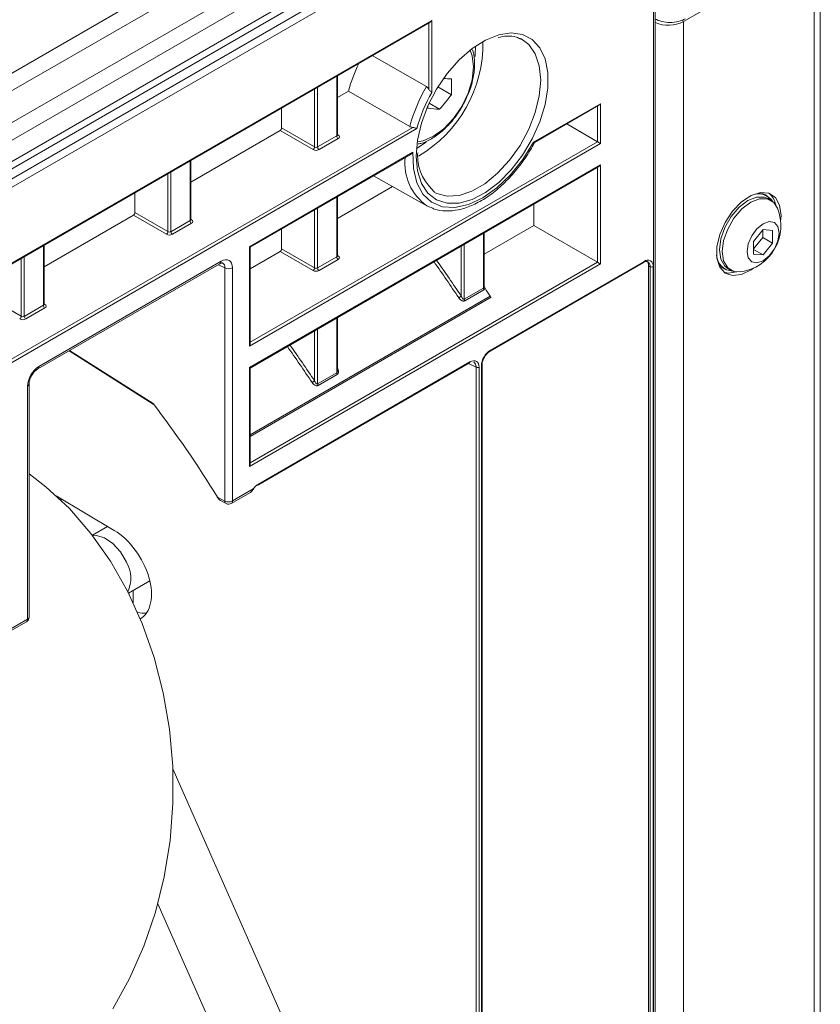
# Model space of a CAD drawing. Header units: millimetres. Extents: x 0 to 1118, y 0 to 864.
# Tile 300 of 512: x 687 to 705, y 153 to 176. Entities that reach past the tile are written whole.
import ezdxf

# ---------------------------------------------------------------- set-up
doc = ezdxf.new("R2010")
doc.units = ezdxf.units.MM

msp = doc.modelspace()

# ---------------------------------------------------------------- linework, layer by layer
at = {"color": 9, "linetype": 'Continuous', "lineweight": 0}
for p, q in [((609.4265, 129.9417), (696.5244, 180.2223)), ((696.7744, 179.9584), (609.6765, 129.6778)), ((609.9997, 129.118), (697.0976, 179.3985)), ((697.2012, 179.0501), (610.1033, 128.7695)), ((610.1033, 128.2752), (697.2012, 178.5557)), ((697.7194, 178.2555), (609.4083, 127.2745)), ((609.4342, 127.4881), (697.526, 178.3424)), ((705.1246, 131.932), (705.1246, 177.363)), ((701.3932, 135.7509), (701.3932, 176.134)), ((610.8972, 126.3721), (696.2305, 175.634)), ((696.1601, 174.0398), (696.1601, 175.5765)), ((696.2305, 175.634), (696.2305, 173.9649)), ((702.0891, 175.6106), (702.0891, 135.0584)), ((694.0214, 172.9514), (694.0214, 174.3418)), ((693.575, 174.0841), (693.575, 172.6937)), ((693.5046, 172.6943), (693.5046, 174.0435)), ((698.6005, 172.8025), (700.1573, 173.7012)), ((700.0869, 172.8168), (700.0869, 173.6436)), ((700.1573, 173.7012), (700.1573, 172.7761)), ((655.1079, 149.6639), (695.7903, 173.1494)), ((695.8875, 173.1242), (655.0808, 149.567)), ((693.4693, 172.633), (692.7022, 173.0758)), ((692.7376, 173.1371), (693.5046, 172.6943)), ((693.575, 172.6937), (694.0214, 172.9514)), ((694.036, 172.9849), (694.0571, 172.9723)), ((700.1573, 172.7761), (691.9911, 168.0619)), ((692.0058, 168.1516), (700.0869, 172.8168)), ((694.0564, 172.8903), (693.6101, 172.6327)), ((695.875, 172.6582), (696.102, 172.8062)), ((691.9911, 170.3737), (695.7947, 172.5695)), ((690.6096, 170.9818), (690.6096, 172.3722)), ((691.9911, 167.5607), (700.1573, 172.2749)), ((700.1573, 172.2749), (700.1573, 169.9725)), ((690.0929, 170.7247), (690.0929, 172.0739)), ((690.1633, 172.1146), (690.1633, 170.7241)), ((700.0869, 170.0131), (700.0869, 172.2174)), ((694.0214, 170.1384), (694.0214, 171.5288)), ((690.0575, 170.6634), (689.2904, 171.1063)), ((689.3258, 171.1675), (690.0929, 170.7247)), ((693.5046, 169.8813), (693.5046, 171.2305)), ((693.575, 171.2712), (693.575, 169.8807)), ((690.1633, 170.7241), (690.6096, 170.9818)), ((690.6446, 170.9208), (690.1983, 170.6631)), ((690.6243, 171.0153), (690.6453, 171.0027)), ((697.4332, 169.4129), (697.4332, 170.6854)), ((687.1978, 169.0122), (687.1978, 170.4026)), ((696.9868, 170.4278), (696.9868, 169.1553)), ((691.9911, 168.0619), (691.9911, 170.3737)), ((693.4693, 169.82), (692.7022, 170.2629)), ((692.7376, 170.3241), (693.5046, 169.8813)), ((694.036, 170.1719), (694.0571, 170.1593)), ((696.9164, 169.2229), (696.9164, 170.3871)), ((686.6811, 168.7551), (686.6811, 170.1043)), ((686.7515, 170.145), (686.7515, 168.7546)), ((687.0924, 167.5887), (691.3293, 170.0346)), ((691.4207, 169.8798), (691.2672, 169.9564)), ((700.1573, 169.9725), (691.9911, 165.2583)), ((692.0058, 165.348), (700.0869, 170.0131)), ((693.575, 169.8807), (694.0214, 170.1384)), ((694.0564, 170.0774), (693.6101, 169.8197)), ((697.5989, 167.9702), (701.1698, 170.0317)), ((691.4207, 164.4577), (691.4207, 169.8798)), ((691.5943, 169.8816), (691.5943, 164.4594)), ((701.3112, 169.9092), (701.2759, 169.9296)), ((701.3112, 135.8324), (701.3112, 169.9092)), ((701.3819, 169.9092), (701.3819, 135.762)), ((696.9868, 169.1553), (697.4332, 169.4129)), ((697.4457, 169.3745), (696.9994, 169.1168)), ((685.914, 169.1979), (686.6811, 168.7551)), ((687.2125, 169.0457), (687.2335, 169.0332)), ((692.0058, 165.9969), (697.5904, 169.2208)), ((697.6131, 169.1976), (692.0058, 165.9605)), ((686.7515, 168.7546), (687.1978, 169.0122)), ((687.2329, 168.9512), (686.7865, 168.6935)), ((694.0214, 167.4434), (694.0214, 168.7158)), ((693.5046, 167.2533), (693.5046, 168.4175)), ((693.575, 168.4582), (693.575, 167.1857)), ((687.8079, 167.9594), (689.7484, 166.7253)), ((692.1981, 164.851), (697.1205, 167.6927)), ((697.2631, 167.5696), (697.088, 167.657)), ((691.9911, 165.2583), (691.9911, 167.5607)), ((693.575, 167.1857), (694.0214, 167.4434)), ((697.2631, 140.0456), (697.2631, 167.5696)), ((697.3325, 167.5703), (697.3325, 139.9703)), ((697.3868, 139.9115), (697.3868, 167.6028)), ((694.0339, 167.4049), (693.5876, 167.1473)), ((686.8274, 161.7075), (686.8274, 167.1297)), ((691.5943, 164.4594), (692.0776, 164.7384)), ((687.613, 164.5097), (687.613, 164.4701)), ((691.249, 164.5501), (691.4207, 164.4577)), ((686.3442, 161.4286), (686.8274, 161.7075))]:
    msp.add_line(p, q, dxfattribs=at)
at = {"color": 7, "linetype": 'Continuous', "lineweight": 15}
for p, q in [((609.9997, 128.0463), (697.0976, 178.3268)), ((705.271, 177.5671), (705.271, 131.7804)), ((702.0891, 175.6106), (705.1246, 177.363)), ((701.4298, 135.7144), (701.4298, 176.2128)), ((610.9118, 126.3637), (696.1952, 175.5967)), ((698.3349, 175.1922), (698.2928, 175.214)), ((694.8474, 174.8187), (696.1071, 174.0989)), ((694.036, 172.972), (694.036, 174.3503)), ((696.688, 173.9108), (696.3768, 174.0904)), ((694.2953, 173.9955), (694.036, 173.8459)), ((694.2953, 173.9955), (695.7188, 173.1693)), ((696.414, 173.57), (696.1708, 173.7103)), ((698.6233, 172.7987), (700.122, 173.6639)), ((692.7376, 173.1371), (692.7376, 173.6007)), ((699.3707, 173.2302), (700.0869, 172.8168)), ((692.7022, 173.0758), (690.6243, 171.8763)), ((692.0058, 170.3652), (695.7415, 172.5218)), ((690.6242, 171.0024), (690.6242, 172.3807)), ((692.0058, 167.5523), (700.122, 172.2376)), ((694.8791, 172.024), (696.1206, 171.3248)), ((695.3214, 171.7749), (694.036, 171.0329)), ((689.3258, 171.1675), (689.3258, 171.6311)), ((704.035, 171.5577), (703.9926, 171.5822)), ((694.036, 170.159), (694.036, 171.5373)), ((696.2031, 171.2844), (696.1206, 171.3248)), ((698.6066, 170.8677), (698.6066, 171.3628)), ((704.1215, 171.4543), (704.0543, 171.4931)), ((689.2904, 171.1063), (687.2125, 169.9067)), ((698.6066, 170.8677), (697.4478, 170.1988)), ((698.6066, 170.8677), (700.0869, 170.0131)), ((692.7376, 170.3241), (692.7376, 170.7877)), ((697.4478, 169.454), (697.4478, 170.6939)), ((703.9392, 170.7717), (703.7182, 170.4969)), ((703.9303, 170.59), (703.9303, 170.7607)), ((704.1601, 170.752), (703.9392, 170.7717)), ((704.1601, 170.4573), (704.1601, 170.752)), ((687.2125, 169.0328), (687.2125, 170.4111)), ((703.7182, 170.3261), (703.9303, 170.59)), ((703.7182, 170.4969), (703.7182, 170.2022)), ((703.9303, 170.59), (704.1601, 170.4573)), ((703.9392, 170.1825), (704.1601, 170.4573)), ((692.0058, 168.1112), (692.0058, 170.3652)), ((692.7022, 170.2629), (692.0058, 169.8608)), ((703.7182, 170.31), (703.9392, 170.1825)), ((703.7182, 170.2022), (703.9392, 170.1825)), ((687.0665, 167.5314), (691.3034, 169.9774)), ((697.5886, 167.9474), (701.1595, 170.0088)), ((701.2759, 169.9296), (701.2759, 135.8676)), ((703.0089, 169.8782), (703.0513, 169.8537)), ((703.1169, 169.8693), (703.1841, 169.8305)), ((694.036, 167.484), (694.036, 168.7243)), ((687.7943, 167.9516), (689.7491, 166.7084)), ((692.1878, 164.8282), (697.1102, 167.6698)), ((692.0058, 165.3075), (692.0058, 167.5523)), ((697.4014, 139.8956), (697.4014, 167.6232)), ((686.864, 161.7586), (686.864, 167.1807)), ((687.4969, 164.579), (688.8455, 163.7742)), ((691.3161, 164.4707), (691.4467, 164.4004)), ((691.5684, 164.4022), (692.0122, 164.6584)), ((688.6911, 163.8663), (688.3364, 163.6616)), ((689.179, 162.3149), (689.6742, 162.6008)), ((689.2879, 162.0903), (689.2879, 162.3778)), ((686.3573, 161.3939), (686.8015, 161.6503)), ((693.486, 150.8193), (690.2074, 158.2265)), ((689.8603, 155.0884), (692.0343, 150.1768))]:
    msp.add_line(p, q, dxfattribs=at)
at = {"color": 7, "linetype": 'Continuous', "lineweight": 15, "flags": 128}
for points in [[(695.8673, 172.4761), (695.8987, 172.8516), (695.9919, 173.2481), (696.1428, 173.6492), (696.3454, 174.0387), (696.5913, 174.4005), (696.8706, 174.7199), (697.1717, 174.9838), (697.4823, 175.1813), (697.7898, 175.3044), (698.0814, 175.348), (698.3454, 175.3104), (698.5708, 175.1931), (698.7485, 175.0009), (698.8712, 174.7416), (698.9338, 174.4259), (698.9338, 174.0668), (698.8712, 173.6788), (698.7485, 173.278), (698.5708, 172.8806), (698.3454, 172.503), (698.0814, 172.1606), (697.7898, 171.8675), (697.4823, 171.6357), (697.1717, 171.4745), (696.8706, 171.3907), (696.5913, 171.3877), (696.3454, 171.4656), (696.1428, 171.6211), (695.9919, 171.848), (695.8987, 172.137), (695.8673, 172.4761)], [(696.14, 173.5945), (696.142, 173.6389), (696.1428, 173.6627)], [(700.1573, 172.7761), (700.1498, 172.7805), (700.1412, 172.7854), (700.1319, 172.7908), (700.1222, 172.7964), (700.1125, 172.802), (700.1031, 172.8074), (700.0945, 172.8124), (700.0869, 172.8168)], [(704.3487, 170.9601), (704.3581, 171.1027), (704.3247, 171.3391), (704.2276, 171.516), (704.0752, 171.6177), (703.8813, 171.635), (703.663, 171.5665), (703.4396, 171.4183), (703.2312, 171.2034), (703.0561, 170.9411), (702.9299, 170.6546), (702.8639, 170.3694), (702.8639, 170.1108), (702.9299, 169.9018), (703.0561, 169.7609), (703.2312, 169.7008), (703.4396, 169.7266), (703.663, 169.8362), (703.7257, 169.8809)], [(703.8362, 171.6275), (703.9096, 171.6161), (703.9926, 171.5822)], [(703.1169, 169.8693), (703.0493, 169.9216), (702.9551, 170.0807), (702.9227, 170.2985), (702.9551, 170.5538), (703.0493, 170.8216), (703.1959, 171.0756), (703.3807, 171.291), (703.5856, 171.4467), (703.7904, 171.5275), (703.9752, 171.5255), (704.0543, 171.4931)], [(703.415, 169.7906), (703.2631, 169.7982), (703.1165, 169.8829), (703.0223, 170.0419), (702.9899, 170.2597), (703.0223, 170.515), (703.1165, 170.7828), (703.2631, 171.0368), (703.4479, 171.2522), (703.6528, 171.4079), (703.8576, 171.4887), (704.0424, 171.4867), (704.1891, 171.402), (704.2715, 171.2743)], [(704.3123, 170.6925), (704.2839, 170.5112), (704.203, 170.3247), (704.082, 170.1614), (703.9392, 170.0462), (703.7963, 169.9965), (703.6753, 170.02), (703.5944, 170.1132), (703.566, 170.2617), (703.5944, 170.443), (703.6753, 170.6295), (703.7963, 170.7928), (703.9392, 170.908), (704.082, 170.9577), (704.203, 170.9342), (704.2839, 170.8411), (704.3123, 170.6925)], [(691.9911, 170.3737), (691.9973, 170.3701), (692.0019, 170.3675), (692.0048, 170.3658), (692.0058, 170.3652), (692.0058, 170.3652)], [(703.0089, 169.8782), (702.938, 169.9332), (702.8914, 169.9909)], [(703.0252, 169.784), (703.1251, 169.762), (703.3319, 169.7873)], [(686.864, 165.091), (687.2545, 164.7908), (687.8011, 164.2824), (688.3037, 163.7037), (688.7569, 163.0608), (689.1557, 162.3608), (689.4958, 161.6114), (689.7734, 160.8208), (689.9855, 159.9977), (690.1298, 159.151), (690.2046, 158.29), (690.2093, 157.4242), (690.1436, 156.563), (690.0084, 155.7158), (689.8051, 154.892), (689.5359, 154.1006), (689.2038, 153.3501), (688.8125, 152.6489)]]:
    msp.add_lwpolyline(points, dxfattribs=at)
at = {"color": 9, "linetype": 'Continuous', "lineweight": 0, "flags": 128}
for points in [[(696.2952, 171.6381), (696.3474, 171.6112), (696.5925, 171.547), (696.8691, 171.5645), (697.1654, 171.6628), (697.4683, 171.8377), (697.7646, 172.0814), (698.0413, 172.3834), (698.2863, 172.7304), (698.489, 173.1074), (698.6404, 173.4977), (698.734, 173.8844), (698.7657, 174.2505), (698.734, 174.58), (698.6404, 174.8586), (698.489, 175.0741), (698.3349, 175.1922)], [(697.2388, 174.796), (697.2428, 174.8366), (697.2504, 175.0407)], [(695.8933, 172.8167), (696.0288, 172.8397), (696.27, 172.9423), (696.5112, 173.1182), (696.7359, 173.3555), (696.9289, 173.6379), (697.077, 173.9463), (697.1701, 174.2596), (697.2019, 174.5564), (697.1701, 174.8166), (697.1223, 174.9456)], [(695.7947, 172.5695), (695.8049, 172.1913), (695.8831, 171.863), (696.0259, 171.5985), (696.2272, 171.4089), (696.4786, 171.3024), (696.7694, 171.2835), (697.0871, 171.3529), (697.4183, 171.5078), (697.7489, 171.7415), (698.0649, 172.0442), (698.3528, 172.4029), (698.6005, 172.8025)], [(701.1698, 170.0317), (701.1691, 170.0241), (701.1671, 170.0176), (701.1639, 170.0124), (701.1595, 170.0088), (701.1595, 170.0088)], [(692.0824, 164.7291), (692.0828, 164.7298), (692.0824, 164.7318), (692.0807, 164.7347), (692.0776, 164.7384)], [(691.5684, 164.4022), (691.5684, 164.4022), (691.5794, 164.4113), (691.5876, 164.4242), (691.5926, 164.4405), (691.5943, 164.4594)], [(689.1275, 163.0343), (688.991, 163.2738), (688.8151, 163.4723), (688.621, 163.606), (688.4323, 163.6587), (688.344, 163.6516)], [(686.8015, 161.6503), (686.8015, 161.6503), (686.8125, 161.6594), (686.8207, 161.6724), (686.8257, 161.6886), (686.8274, 161.7075)]]:
    msp.add_lwpolyline(points, dxfattribs=at)
at = {"color": 7, "linetype": 'Continuous', "lineweight": 15}
for centre, radius, start, end in [((701.7334, 176.304), 0.7793, 247.06871, 297.15317), ((698.0249, 172.9685), 3.8684, 154.42249, 164.60444), ((696.9111, 178.2717), 4.0018, 264.24372, 266.80416), ((693.0358, 174.0935), 3.6567, 357.13648, 2.86352), ((699.4726, 172.1516), 3.7148, 150.78145, 164.82156), ((692.976, 176.6142), 4.5921, 318.47607, 323.93484), ((696.6564, 177.8251), 4.262, 263.04098, 266.73985), ((703.8351, 171.2167), 0.3899, 32.02205, 116.77633), ((703.7604, 171.2579), 0.4809, 10.78512, 47.97727), ((703.2719, 170.8623), 1.0813, 277.60709, 22.39829), ((703.2467, 170.1973), 0.3899, 183.23028, 267.9821), ((701.1569, 169.9447), 0.1199, 352.74703, 55.94191), ((692.1778, 164.8489), 0.023, 244.29387, 295.77799), ((691.524, 164.1005), 0.527, 121.46013, 122.53465), ((691.5059, 164.5104), 0.125, 241.70511, 299.99731), ((686.739, 161.7586), 0.125, 299.99731, 0)]:
    msp.add_arc(centre, radius, start, end, dxfattribs=at)
at = {"color": 9, "linetype": 'Continuous', "lineweight": 0}
for centre, radius, start, end in [((694.3953, 175.097), 3.0266, 300.25772, 0.97098), ((699.5182, 172.1282), 3.9395, 149.98366, 164.67477), ((694.0983, 172.9549), 0.077, 182.63683, 237.07229), ((694.0417, 172.9952), 0.0275, 258.49086, 303.93838), ((693.4267, 172.6984), 0.078, 303.06148, 356.93852), ((693.6519, 172.6973), 0.077, 182.63683, 237.07229), ((696.8107, 172.3114), 1.204, 173.46282, 235.02898), ((690.6865, 170.9854), 0.077, 182.63683, 237.07229), ((690.6299, 171.0256), 0.0275, 258.49086, 303.93838), ((690.0149, 170.7288), 0.078, 303.05883, 356.93871), ((690.2401, 170.7277), 0.077, 182.63683, 237.07229), ((691.2678, 170.028), 0.0619, 305.17183, 6.15026), ((694.0983, 170.142), 0.077, 182.63602, 237.07309), ((694.0417, 170.1822), 0.0275, 258.48826, 303.93295), ((701.2526, 169.9302), 0.131, 350.78633, 129.20354), ((701.1851, 169.9213), 0.1267, 354.5038, 52.91393), ((691.5058, 170.0531), 0.1931, 243.85313, 297.30092), ((693.4267, 169.8854), 0.078, 303.06219, 356.93904), ((693.6519, 169.8843), 0.077, 182.63602, 237.07309), ((701.3466, 169.9774), 0.0768, 242.60625, 297.39868), ((697.507, 169.4158), 0.0739, 182.20485, 213.95614), ((687.2181, 169.056), 0.0275, 258.49086, 303.93838), ((696.5743, 169.6672), 0.5608, 300.48932, 307.60078), ((697.0607, 169.1581), 0.0739, 182.20485, 213.95614), ((687.2747, 169.0158), 0.077, 182.63683, 237.07229), ((686.6031, 168.7593), 0.078, 303.05883, 356.93871), ((686.8283, 168.7581), 0.077, 182.63683, 237.07229), ((697.8474, 167.5819), 0.461, 122.6054, 177.3944), ((697.5752, 167.9672), 0.0239, 303.33987, 7.35321), ((697.0959, 167.6901), 0.0248, 305.23026, 6.08136), ((687.0301, 167.5823), 0.0626, 306.51593, 5.87189), ((694.0952, 167.4462), 0.0739, 182.20485, 213.95614), ((697.2971, 167.6389), 0.0772, 243.8614, 297.29772), ((697.3769, 167.6254), 0.0246, 293.6557, 355.06615), ((693.1624, 167.6977), 0.5608, 300.48958, 307.60052), ((686.8025, 167.1862), 0.0618, 293.73531, 354.29897), ((693.6489, 167.1885), 0.0739, 182.20485, 213.95614), ((692.1735, 164.8484), 0.0248, 305.23026, 6.08136), ((691.4808, 164.4504), 0.0605, 173.09681, 235.72554), ((691.5058, 164.631), 0.1931, 243.85313, 297.30092), ((688.4987, 162.6581), 0.7328, 334.93196, 30.89148), ((686.8025, 161.7641), 0.0618, 293.78237, 354.89724)]:
    msp.add_arc(centre, radius, start, end, dxfattribs=at)
at = {"color": 7, "linetype": 'Continuous', "lineweight": 15}
for centre, major_axis, ratio, start_param, end_param in [((701.7772, 175.8796), (0.5003, 0.0006), 0.5772866, 3.9256196, 5.496416), ((696.1952, 175.6544), (0.0354, 0.0612), 0.5773346, 3.9269502, 4.7124296), ((700.122, 173.7216), (0.0354, 0.0612), 0.5773346, 3.9269502, 4.7124296), ((692.7022, 173.1167), (0.025, 0.0433), 0.5774255, 3.9269476, 5.4976678), ((700.122, 172.2954), (0.0354, 0.0612), 0.5773346, 3.9269502, 4.7124296), ((689.2904, 171.1471), (0.025, 0.0433), 0.5774255, 3.9269476, 5.4976678), ((692.7022, 170.3037), (0.025, 0.0433), 0.5774255, 3.9269476, 5.4976678), ((700.122, 169.9929), (0.05, -0.0289), 0.0000704, 0.7854388, 2.3475085), ((690.0269, 163.4903), (-8.1336, 14.3364), 0.5723212, 4.7884168, 4.801958), ((697.6134, 169.2382), (-0.0247, 0.0435), 0.5723212, 1.6468241, 2.3518369), ((691.9558, 168.0823), (0.0354, 0.0612), 0.5773346, 4.7124296, 5.4978278), ((697.0849, 167.4678), (0.1278, 0.2154), 0.5763431, 5.5052547, 6.3249919), ((691.9558, 167.5811), (0.05, -0.0289), 0.0000704, 0.0000406, 0.7854388), ((683.0095, 159.4378), (-8.5548, 13.8015), 0.5971668, 4.7126538, 4.8759307), ((691.9558, 165.2787), (0.0354, 0.0612), 0.5773346, 4.7124296, 5.4978278), ((688.7976, 162.7807), (-0.6588, 1.0628), 0.5971668, 3.1228773, 5.4267932), ((689.1512, 162.9848), (-0.6588, 1.0628), 0.5971668, 2.5981024, 2.8460796)]:
    msp.add_ellipse(centre, major_axis=major_axis, ratio=ratio, start_param=start_param, end_param=end_param, dxfattribs=at)
at = {"color": 9, "linetype": 'Continuous', "lineweight": 0}
for centre, major_axis, ratio, start_param, end_param in [((693.986, 172.9725), (0.05, -0.0008), 0.5872741, 5.5068216, 6.2922198), ((693.9857, 172.9319), (0.1, -0.0008), 0.5823041, 5.5022266, 7.0642962), ((693.5397, 172.7148), (0.05, -0.0008), 0.5872741, 3.9447519, 5.5068216), ((693.5394, 172.6742), (0.1, -0.0008), 0.5823041, 3.9401569, 5.5022266), ((690.5743, 171.0029), (0.05, -0.0008), 0.5872741, 5.5068216, 6.2922198), ((690.5739, 170.9623), (0.1, -0.0008), 0.5823041, 5.5022266, 7.0642962), ((690.1276, 170.7046), (0.1, -0.0008), 0.5823041, 3.9401569, 5.5022266), ((690.1279, 170.7453), (0.05, -0.0008), 0.5872741, 3.9447519, 5.5068216), ((691.329, 169.728), (0.1877, 0.3252), 0.5766787, 5.4983151, 7.0678934), ((691.2406, 169.779), (0.1318, 0.2132), 0.5756322, 5.5156118, 6.3427017), ((693.986, 170.1595), (0.05, -0.0008), 0.5872741, 5.5068216, 6.2922198), ((693.9857, 170.1189), (0.1, -0.0008), 0.5823041, 5.5022266, 7.0642962), ((689.3441, 163.0961), (-8.3497, 14.2116), 0.5824131, 4.7999995, 4.8619465), ((689.3791, 163.1167), (-8.3747, 14.2549), 0.5823979, 4.8000132, 4.8614718), ((693.5394, 169.8612), (0.1, -0.0008), 0.5823041, 3.9401569, 5.5022266), ((693.5397, 169.9019), (0.05, -0.0008), 0.5872741, 3.9447519, 5.5068216), ((687.1625, 169.0333), (0.05, -0.0008), 0.5872741, 5.5068216, 6.2922198), ((687.1622, 168.9927), (0.1, -0.0008), 0.5823041, 5.5022266, 7.0642962), ((686.7158, 168.735), (0.1, -0.0008), 0.5823041, 3.9401569, 5.5022266), ((686.7161, 168.7757), (0.05, -0.0008), 0.5872741, 3.9447519, 5.5068216), ((685.9323, 161.1265), (-8.3497, 14.2116), 0.5824131, 4.7999995, 4.8619465), ((685.9674, 161.1471), (-8.3747, 14.2549), 0.5823979, 4.8000132, 4.8614718), ((697.1203, 167.4474), (0.1502, 0.2601), 0.5766787, 5.4983151, 7.0678934), ((687.0927, 167.2825), (0.1875, 0.3248), 0.5780852, 0.7859257, 2.355504)]:
    msp.add_ellipse(centre, major_axis=major_axis, ratio=ratio, start_param=start_param, end_param=end_param, dxfattribs=at)
at = {"color": 7, "linetype": 'Continuous', "lineweight": 15}
for points, knots in [([(697.7738, 175.2412), (697.8448, 175.2552), (698.0004, 175.2859), (698.174, 175.2677), (698.2632, 175.2197), (698.293, 175.2037)], [0, 0, 0, 0, 0.35895776, 0.78617848, 1, 1, 1, 1]), ([(697.0649, 173.8924), (697.0693, 173.9012), (697.1255, 174.0127), (697.1883, 174.241), (697.2356, 174.5574), (697.2305, 174.7999), (697.1881, 174.9206), (697.177, 174.9521)], [0, 0, 0, 0, 0.0246466, 0.3111069, 0.6008285, 0.8956781, 1, 1, 1, 1]), ([(696.1071, 174.0989), (696.115, 174.0933), (696.1307, 174.0823), (696.1483, 174.0599), (696.157, 174.0451), (696.1601, 174.0398)], [0, 0, 0, 0, 0.3903821, 0.7791429, 1, 1, 1, 1]), ([(695.9134, 172.7651), (695.9437, 172.7706), (696.0595, 172.7917), (696.26, 172.8985), (696.5072, 173.0805), (696.735, 173.3241), (696.9294, 173.5988), (697.0211, 173.7975), (697.0649, 173.8924)], [0, 0, 0, 0, 0.0648976, 0.2479606, 0.4391638, 0.632086, 0.8243798, 1, 1, 1, 1]), ([(696.2305, 173.9649), (696.2303, 173.9651), (696.2236, 173.9709), (696.2076, 173.9838), (696.1807, 174.0087), (696.167, 174.0294), (696.1601, 174.0398)], [0, 0, 0, 0, 0.0123337, 0.3803716, 0.6918992, 1, 1, 1, 1]), ([(695.7903, 173.1494), (695.784, 173.15), (695.7637, 173.152), (695.7386, 173.1589), (695.7235, 173.1669), (695.7188, 173.1693)], [0, 0, 0, 0, 0.2406074, 0.7685444, 1, 1, 1, 1]), ([(695.7903, 173.1494), (695.7988, 173.1484), (695.8166, 173.1462), (695.8439, 173.1385), (695.868, 173.1305), (695.8817, 173.1259), (695.8873, 173.1242), (695.8875, 173.1242)], [0, 0, 0, 0, 0.2153521, 0.4569341, 0.7497878, 0.9900525, 1, 1, 1, 1]), ([(694.0372, 172.966), (694.0373, 172.9659), (694.0377, 172.9653), (694.0357, 172.97), (694.0361, 172.9716), (694.0362, 172.9718)], [0, 0, 0, 0, 0.2369753, 0.9200597, 1, 1, 1, 1]), ([(696.2158, 171.2878), (696.241, 171.2746), (696.3443, 171.2203), (696.5601, 171.1975), (696.8506, 171.2212), (697.1586, 171.321), (697.4726, 171.4886), (697.7826, 171.7206), (698.0777, 172.0082), (698.3468, 172.3417), (698.5251, 172.6147), (698.6095, 172.7724), (698.6255, 172.8022)], [0, 0, 0, 0, 0.0364882, 0.1493917, 0.2634201, 0.3798335, 0.4979929, 0.616791, 0.7355012, 0.8540342, 0.9724515, 1, 1, 1, 1]), ([(698.6227, 172.7998), (698.622, 172.799), (698.6193, 172.7959), (698.6108, 172.7989), (698.6026, 172.8017), (698.6007, 172.8024), (698.6005, 172.8025)], [0, 0, 0, 0, 0.20583373, 0.83471999, 0.9771367, 1, 1, 1, 1]), ([(695.7947, 172.5695), (695.7945, 172.5692), (695.7918, 172.5657), (695.7775, 172.549), (695.7606, 172.5307), (695.7427, 172.523), (695.7412, 172.5224)], [0, 0, 0, 0, 0.0155857, 0.186695, 0.9330436, 1, 1, 1, 1]), ([(696.2968, 171.6426), (696.093, 171.8693), (695.8839, 172.102), (695.9048, 172.55), (695.9053, 172.5615)], [0, 0, 0, 0, 0.9743018, 1, 1, 1, 1]), ([(690.6254, 170.9964), (690.6255, 170.9963), (690.6259, 170.9957), (690.6239, 171.0004), (690.6243, 171.002), (690.6244, 171.0022)], [0, 0, 0, 0, 0.2370394, 0.9200603, 1, 1, 1, 1]), ([(691.3034, 169.9774), (691.3161, 169.9836), (691.3442, 169.9974), (691.3652, 169.9966), (691.3649, 169.9963), (691.3648, 169.9961)], [0, 0, 0, 0, 0.3101539, 0.6908963, 1, 1, 1, 1]), ([(694.0372, 170.153), (694.0373, 170.1529), (694.0377, 170.1523), (694.0357, 170.157), (694.0361, 170.1586), (694.0362, 170.1588)], [0, 0, 0, 0, 0.2370104, 0.9201015, 1, 1, 1, 1]), ([(701.1595, 170.0088), (701.1741, 170.0158), (701.2077, 170.0319), (701.2419, 170.0334), (701.2544, 170.024), (701.2591, 170.0204)], [0, 0, 0, 0, 0.3280627, 0.7482679, 1, 1, 1, 1]), ([(697.4467, 169.4746), (697.4494, 169.4621), (697.4544, 169.4399), (697.4663, 169.4185), (697.4715, 169.4091)], [0, 0, 0, 0, 0.5628919, 1, 1, 1, 1]), ([(687.2136, 169.0269), (687.2137, 169.0267), (687.2141, 169.0261), (687.2121, 169.0308), (687.2126, 169.0324), (687.2126, 169.0326)], [0, 0, 0, 0, 0.2370394, 0.9200603, 1, 1, 1, 1]), ([(697.4014, 167.6232), (697.4026, 167.6418), (697.4054, 167.6849), (697.4316, 167.7644), (697.4784, 167.8467), (697.5352, 167.9117), (697.5725, 167.9366), (697.5886, 167.9474)], [0, 0, 0, 0, 0.1645696, 0.3810284, 0.604639, 0.8297079, 1, 1, 1, 1]), ([(686.864, 167.1807), (686.865, 167.1976), (686.8672, 167.2364), (686.8898, 167.3133), (686.9325, 167.3979), (686.989, 167.4714), (687.0367, 167.5132), (687.0603, 167.5276), (687.0665, 167.5314)], [0, 0, 0, 0, 0.1475869, 0.3373927, 0.5396235, 0.7471381, 0.9336953, 1, 1, 1, 1]), ([(689.7484, 166.7253), (689.7484, 166.7251), (689.7473, 166.7223), (689.7458, 166.7166), (689.7459, 166.7107), (689.7486, 166.7094), (689.7495, 166.709)], [0, 0, 0, 0, 0.0256088, 0.3385813, 0.7766026, 1, 1, 1, 1]), ([(692.0109, 164.6587), (692.0179, 164.6628), (692.0367, 164.6739), (692.0602, 164.6995), (692.0754, 164.7202), (692.0821, 164.7294)], [0, 0, 0, 0, 0.248243, 0.6652775, 1, 1, 1, 1]), ([(692.0121, 164.6585), (692.0124, 164.6586), (692.0205, 164.6617), (692.0385, 164.679), (692.0603, 164.7066), (692.0728, 164.7297), (692.0776, 164.7384)], [0, 0, 0, 0, 0.010136, 0.3056839, 0.7380005, 1, 1, 1, 1]), ([(692.0776, 164.7384), (692.0987, 164.7643), (692.1363, 164.8106), (692.1793, 164.8387), (692.1981, 164.851)], [0, 0, 0, 0, 0.5608902, 1, 1, 1, 1]), ([(691.2419, 164.5457), (691.2483, 164.5355), (691.2657, 164.5075), (691.2925, 164.4813), (691.3138, 164.4727), (691.3162, 164.4717)], [0, 0, 0, 0, 0.3382454, 0.92338, 1, 1, 1, 1]), ([(691.249, 164.5501), (691.2587, 164.5317), (691.2694, 164.5115), (691.2932, 164.4859), (691.3057, 164.4781), (691.3166, 164.4713)], [0, 0, 0, 0, 0.5552235, 0.6110233, 1, 1, 1, 1])]:
    msp.add_open_spline(points, degree=3, knots=knots, dxfattribs=at)
at = {"color": 9, "linetype": 'Continuous', "lineweight": 0}
for points, knots in [([(697.4332, 169.4129), (697.4352, 169.4145), (697.4385, 169.4169), (697.4433, 169.4247), (697.4473, 169.4368), (697.4473, 169.4481), (697.4473, 169.4541)], [0, 0, 0, 0, 0.1898936, 0.2979872, 0.6280693, 1, 1, 1, 1]), ([(697.4715, 169.4091), (697.469, 169.4023), (697.4636, 169.3879), (697.4519, 169.3791), (697.4457, 169.3745)], [0, 0, 0, 0, 0.4739938, 1, 1, 1, 1]), ([(696.9994, 169.1168), (696.9922, 169.1139), (696.9779, 169.108), (696.9498, 169.1106), (696.9167, 169.1243), (696.8838, 169.1501), (696.8666, 169.1735), (696.8588, 169.184)], [0, 0, 0, 0, 0.1555084, 0.3103622, 0.5168284, 0.7822662, 1, 1, 1, 1]), ([(696.9164, 169.2229), (696.9203, 169.2143), (696.9287, 169.1955), (696.9446, 169.1728), (696.9611, 169.1578), (696.974, 169.1526), (696.9822, 169.153), (696.9856, 169.1547), (696.9868, 169.1553)], [0, 0, 0, 0, 0.247656, 0.53806122, 0.74302745, 0.87804846, 0.95853702, 1, 1, 1, 1]), ([(694.0214, 167.4434), (694.0238, 167.4452), (694.0294, 167.4497), (694.0324, 167.4579), (694.0355, 167.4694), (694.0357, 167.4769), (694.036, 167.484)], [0, 0, 0, 0, 0.2239548, 0.5299301, 0.5561833, 1, 1, 1, 1]), ([(694.0348, 167.5537), (694.0428, 167.5389), (694.0581, 167.5111), (694.0651, 167.4697), (694.0608, 167.4376), (694.0496, 167.4162), (694.0386, 167.4083), (694.0339, 167.4049)], [0, 0, 0, 0, 0.2809458, 0.5307447, 0.7234456, 0.8823844, 1, 1, 1, 1]), ([(693.5876, 167.1473), (693.5804, 167.1443), (693.5661, 167.1384), (693.538, 167.141), (693.5049, 167.1547), (693.472, 167.1805), (693.4548, 167.2039), (693.447, 167.2144)], [0, 0, 0, 0, 0.1555084, 0.3103622, 0.5168284, 0.7822662, 1, 1, 1, 1]), ([(693.5046, 167.2533), (693.5085, 167.2447), (693.5169, 167.2259), (693.5328, 167.2032), (693.5493, 167.1882), (693.5622, 167.183), (693.5704, 167.1834), (693.5739, 167.1851), (693.575, 167.1857)], [0, 0, 0, 0, 0.2476519, 0.538064, 0.743029, 0.8780492, 0.9585373, 1, 1, 1, 1])]:
    msp.add_open_spline(points, degree=3, knots=knots, dxfattribs=at)

doc.saveas('drawing.dxf')
